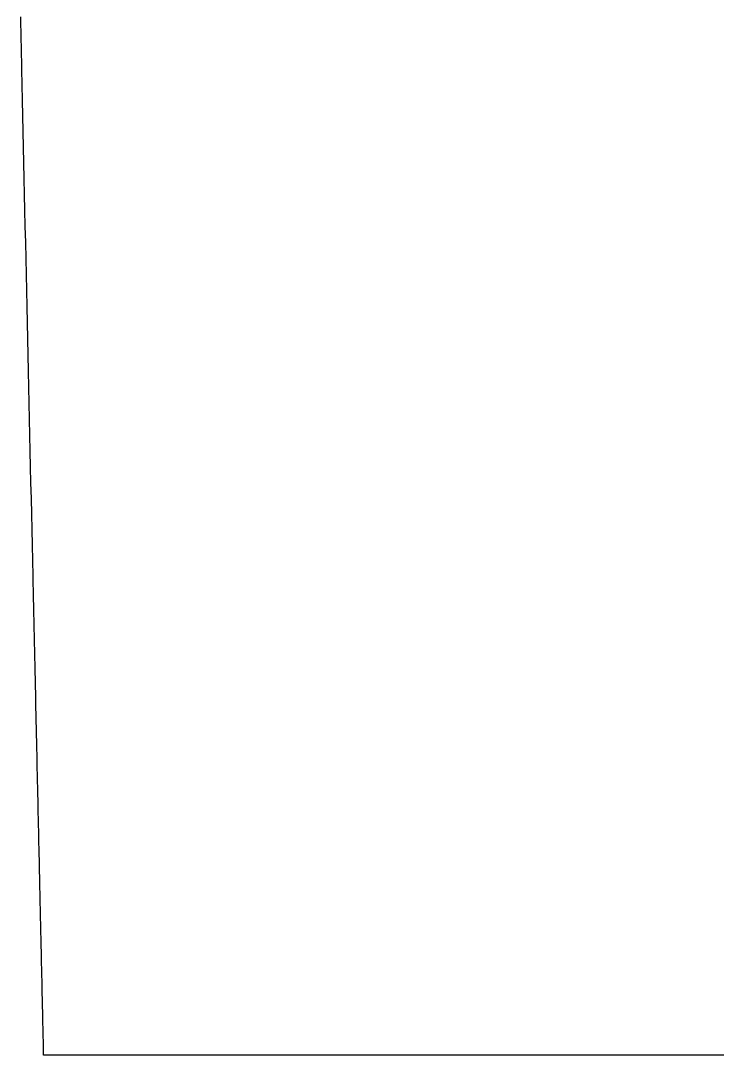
# Model space of a CAD drawing. Extents: x -7.3 to 34, y 0 to 22.
# Drawn here: x 32.84504 to 32.86438, y 3.66037 to 3.68911 of the extents above; entities that cross this region are included whole.
import ezdxf

# ---------------------------------------------------------------- set-up
doc = ezdxf.new("R2010")
doc.units = 0
doc.layers.add('SH_Data', color=7, linetype='Continuous')

msp = doc.modelspace()

# ---------------------------------------------------------------- linework, layer by layer
at = {"layer": 'SH_Data'}
for p, q in [((32.845049, 3.689004), (32.845044, 3.689211)), ((32.845054, 3.688797), (32.845049, 3.689004)), ((32.845058, 3.688589), (32.845054, 3.688797)), ((32.845063, 3.688381), (32.845058, 3.688589)), ((32.845067, 3.688171), (32.845063, 3.688381)), ((32.845072, 3.687961), (32.845067, 3.688171)), ((32.845077, 3.687749), (32.845072, 3.687961)), ((32.845086, 3.687325), (32.845077, 3.687749)), ((32.845096, 3.686897), (32.845086, 3.687325)), ((32.845105, 3.686467), (32.845096, 3.686897)), ((32.845115, 3.686034), (32.845105, 3.686467)), ((32.845124, 3.685599), (32.845115, 3.686034)), ((32.845134, 3.685162), (32.845124, 3.685599)), ((32.845144, 3.684723), (32.845134, 3.685162)), ((32.845154, 3.684282), (32.845144, 3.684723)), ((32.845163, 3.68384), (32.845154, 3.684282)), ((32.845173, 3.683396), (32.845163, 3.68384)), ((32.845183, 3.682951), (32.845173, 3.683396)), ((32.845203, 3.682059), (32.845183, 3.682951)), ((32.845223, 3.681165), (32.845203, 3.682059)), ((32.845242, 3.68027), (32.845223, 3.681165)), ((32.845262, 3.679375), (32.845242, 3.68027)), ((32.845272, 3.678929), (32.845262, 3.679375)), ((32.845282, 3.678484), (32.845272, 3.678929)), ((32.845292, 3.678039), (32.845282, 3.678484)), ((32.845302, 3.677595), (32.845292, 3.678039)), ((32.845311, 3.677153), (32.845302, 3.677595)), ((32.845321, 3.676713), (32.845311, 3.677153)), ((32.845331, 3.676274), (32.845321, 3.676713)), ((32.845341, 3.675837), (32.845331, 3.676274)), ((32.84535, 3.675402), (32.845341, 3.675837)), ((32.84536, 3.67497), (32.84535, 3.675402)), ((32.845369, 3.67454), (32.84536, 3.67497)), ((32.845379, 3.674113), (32.845369, 3.67454)), ((32.845388, 3.673689), (32.845379, 3.674113)), ((32.845393, 3.673478), (32.845388, 3.673689)), ((32.845397, 3.673267), (32.845393, 3.673478)), ((32.845402, 3.673058), (32.845397, 3.673267)), ((32.845407, 3.672849), (32.845402, 3.673058)), ((32.845411, 3.672642), (32.845407, 3.672849)), ((32.845416, 3.672435), (32.845411, 3.672642)), ((32.84542, 3.672229), (32.845416, 3.672435)), ((32.845425, 3.672024), (32.84542, 3.672229)), ((32.84543, 3.67182), (32.845425, 3.672024)), ((32.845434, 3.671617), (32.84543, 3.67182)), ((32.845438, 3.671415), (32.845434, 3.671617)), ((32.845443, 3.671214), (32.845438, 3.671415)), ((32.845447, 3.671014), (32.845443, 3.671214)), ((32.845452, 3.670816), (32.845447, 3.671014)), ((32.845456, 3.670618), (32.845452, 3.670816)), ((32.845461, 3.670421), (32.845456, 3.670618)), ((32.845465, 3.670226), (32.845461, 3.670421)), ((32.845469, 3.670032), (32.845465, 3.670226)), ((32.845473, 3.669839), (32.845469, 3.670032)), ((32.845478, 3.669647), (32.845473, 3.669839)), ((32.845482, 3.669456), (32.845478, 3.669647)), ((32.845486, 3.669267), (32.845482, 3.669456)), ((32.84549, 3.669079), (32.845486, 3.669267)), ((32.845494, 3.668892), (32.84549, 3.669079)), ((32.845498, 3.668707), (32.845494, 3.668892)), ((32.845503, 3.668523), (32.845498, 3.668707)), ((32.845507, 3.668341), (32.845503, 3.668523)), ((32.845511, 3.66816), (32.845507, 3.668341)), ((32.845515, 3.66798), (32.845511, 3.66816)), ((32.845519, 3.667802), (32.845515, 3.66798)), ((32.845522, 3.667625), (32.845519, 3.667802)), ((32.845526, 3.66745), (32.845522, 3.667625)), ((32.84553, 3.667276), (32.845526, 3.66745)), ((32.845534, 3.667104), (32.84553, 3.667276)), ((32.845538, 3.666934), (32.845534, 3.667104)), ((32.845541, 3.666765), (32.845538, 3.666934)), ((32.845545, 3.666598), (32.845541, 3.666765)), ((32.845549, 3.666432), (32.845545, 3.666598)), ((32.845552, 3.666268), (32.845549, 3.666432)), ((32.845556, 3.666106), (32.845552, 3.666268)), ((32.84556, 3.665945), (32.845556, 3.666106)), ((32.845563, 3.665787), (32.84556, 3.665945)), ((32.845567, 3.66563), (32.845563, 3.665787)), ((32.84557, 3.665475), (32.845567, 3.66563)), ((32.845573, 3.665321), (32.84557, 3.665475)), ((32.845577, 3.66517), (32.845573, 3.665321)), ((32.84558, 3.66502), (32.845577, 3.66517)), ((32.845583, 3.664873), (32.84558, 3.66502)), ((32.845587, 3.664727), (32.845583, 3.664873)), ((32.84559, 3.664583), (32.845587, 3.664727)), ((32.845593, 3.664441), (32.84559, 3.664583)), ((32.845596, 3.664301), (32.845593, 3.664441)), ((32.845599, 3.664164), (32.845596, 3.664301)), ((32.845602, 3.664028), (32.845599, 3.664164)), ((32.845605, 3.663894), (32.845602, 3.664028)), ((32.845608, 3.663763), (32.845605, 3.663894)), ((32.845611, 3.663633), (32.845608, 3.663763)), ((32.845614, 3.663506), (32.845611, 3.663633)), ((32.845616, 3.663381), (32.845614, 3.663506)), ((32.845619, 3.663258), (32.845616, 3.663381)), ((32.845622, 3.663137), (32.845619, 3.663258)), ((32.845624, 3.663018), (32.845622, 3.663137)), ((32.845627, 3.662902), (32.845624, 3.663018)), ((32.84563, 3.662788), (32.845627, 3.662902)), ((32.845632, 3.662676), (32.84563, 3.662788)), ((32.845634, 3.662567), (32.845632, 3.662676)), ((32.845637, 3.66246), (32.845634, 3.662567)), ((32.845639, 3.662355), (32.845637, 3.66246)), ((32.845641, 3.662253), (32.845639, 3.662355)), ((32.845644, 3.662153), (32.845641, 3.662253)), ((32.845646, 3.662056), (32.845644, 3.662153)), ((32.845648, 3.661961), (32.845646, 3.662056)), ((32.84565, 3.661869), (32.845648, 3.661961)), ((32.845652, 3.661779), (32.84565, 3.661869)), ((32.845654, 3.661692), (32.845652, 3.661779)), ((32.845656, 3.661607), (32.845654, 3.661692)), ((32.845658, 3.661525), (32.845656, 3.661607)), ((32.845659, 3.661445), (32.845658, 3.661525)), ((32.845661, 3.661368), (32.845659, 3.661445)), ((32.845663, 3.661294), (32.845661, 3.661368)), ((32.845664, 3.661223), (32.845663, 3.661294)), ((32.845666, 3.661154), (32.845664, 3.661223)), ((32.845667, 3.661088), (32.845666, 3.661154)), ((32.845669, 3.661025), (32.845667, 3.661088)), ((32.84567, 3.660964), (32.845669, 3.661025)), ((32.845671, 3.660907), (32.84567, 3.660964)), ((32.845672, 3.660852), (32.845671, 3.660907)), ((32.845674, 3.6608), (32.845672, 3.660852)), ((32.845675, 3.660751), (32.845674, 3.6608)), ((32.845676, 3.660704), (32.845675, 3.660751)), ((32.845677, 3.660661), (32.845676, 3.660704)), ((32.845678, 3.660621), (32.845677, 3.660661)), ((32.845678, 3.660584), (32.845678, 3.660621)), ((32.845679, 3.660549), (32.845678, 3.660584)), ((32.84568, 3.660518), (32.845679, 3.660549)), ((32.84568, 3.66049), (32.84568, 3.660518)), ((32.845681, 3.660465), (32.84568, 3.66049)), ((32.845681, 3.660453), (32.845681, 3.660465)), ((32.845681, 3.660443), (32.845681, 3.660453)), ((32.845682, 3.660433), (32.845681, 3.660443)), ((32.845682, 3.660424), (32.845682, 3.660433)), ((32.845682, 3.660415), (32.845682, 3.660424)), ((32.845682, 3.660408), (32.845682, 3.660415)), ((32.845682, 3.660401), (32.845682, 3.660408)), ((32.845683, 3.660395), (32.845682, 3.660401)), ((32.845683, 3.66039), (32.845683, 3.660395)), ((32.845683, 3.660386), (32.845683, 3.66039)), ((32.845683, 3.660382), (32.845683, 3.660386)), ((32.845683, 3.66038), (32.845683, 3.660382)), ((32.845683, 3.660378), (32.845683, 3.66038)), ((32.845683, 3.660377), (32.845683, 3.660378)), ((32.845684, 3.660377), (32.845683, 3.660377)), ((32.845687, 3.660376), (32.845684, 3.660377)), ((32.845693, 3.660376), (32.845687, 3.660376)), ((32.845703, 3.660376), (32.845693, 3.660376)), ((32.845715, 3.660376), (32.845703, 3.660376)), ((32.84573, 3.660376), (32.845715, 3.660376)), ((32.845748, 3.660376), (32.84573, 3.660376)), ((32.845769, 3.660376), (32.845748, 3.660376)), ((32.845793, 3.660376), (32.845769, 3.660376)), ((32.84582, 3.660376), (32.845793, 3.660376)), ((32.84585, 3.660376), (32.84582, 3.660376)), ((32.845882, 3.660376), (32.84585, 3.660376)), ((32.845917, 3.660376), (32.845882, 3.660376)), ((32.845955, 3.660376), (32.845917, 3.660376)), ((32.845996, 3.660376), (32.845955, 3.660376)), ((32.846039, 3.660376), (32.845996, 3.660376)), ((32.846085, 3.660376), (32.846039, 3.660376)), ((32.846134, 3.660376), (32.846085, 3.660376)), ((32.846186, 3.660376), (32.846134, 3.660376)), ((32.84624, 3.660376), (32.846186, 3.660376)), ((32.846296, 3.660376), (32.84624, 3.660376)), ((32.846356, 3.660376), (32.846296, 3.660376)), ((32.846418, 3.660376), (32.846356, 3.660376)), ((32.846482, 3.660376), (32.846418, 3.660376)), ((32.846549, 3.660376), (32.846482, 3.660376)), ((32.846618, 3.660376), (32.846549, 3.660376)), ((32.84669, 3.660376), (32.846618, 3.660376)), ((32.846764, 3.660376), (32.84669, 3.660376)), ((32.846841, 3.660376), (32.846764, 3.660376)), ((32.84692, 3.660376), (32.846841, 3.660376)), ((32.847002, 3.660376), (32.84692, 3.660376)), ((32.847086, 3.660376), (32.847002, 3.660376)), ((32.847172, 3.660376), (32.847086, 3.660376)), ((32.847261, 3.660376), (32.847172, 3.660376)), ((32.847351, 3.660376), (32.847261, 3.660376)), ((32.847445, 3.660376), (32.847351, 3.660376)), ((32.84754, 3.660376), (32.847445, 3.660376)), ((32.847638, 3.660376), (32.84754, 3.660376)), ((32.847737, 3.660376), (32.847638, 3.660376)), ((32.847839, 3.660376), (32.847737, 3.660376)), ((32.847944, 3.660376), (32.847839, 3.660376)), ((32.84805, 3.660376), (32.847944, 3.660376)), ((32.848158, 3.660376), (32.84805, 3.660376)), ((32.848269, 3.660376), (32.848158, 3.660376)), ((32.848381, 3.660376), (32.848269, 3.660376)), ((32.848496, 3.660375), (32.848381, 3.660376)), ((32.848613, 3.660375), (32.848496, 3.660375)), ((32.848731, 3.660375), (32.848613, 3.660375)), ((32.848852, 3.660375), (32.848731, 3.660375)), ((32.848975, 3.660375), (32.848852, 3.660375)), ((32.849099, 3.660375), (32.848975, 3.660375)), ((32.849226, 3.660375), (32.849099, 3.660375)), ((32.849354, 3.660375), (32.849226, 3.660375)), ((32.849484, 3.660375), (32.849354, 3.660375)), ((32.849616, 3.660375), (32.849484, 3.660375)), ((32.84975, 3.660375), (32.849616, 3.660375)), ((32.849886, 3.660375), (32.84975, 3.660375)), ((32.850023, 3.660375), (32.849886, 3.660375)), ((32.850163, 3.660375), (32.850023, 3.660375)), ((32.850304, 3.660375), (32.850163, 3.660375)), ((32.850446, 3.660375), (32.850304, 3.660375)), ((32.850591, 3.660375), (32.850446, 3.660375)), ((32.850737, 3.660375), (32.850591, 3.660375)), ((32.850885, 3.660375), (32.850737, 3.660375)), ((32.851034, 3.660375), (32.850885, 3.660375)), ((32.851185, 3.660374), (32.851034, 3.660375)), ((32.851337, 3.660374), (32.851185, 3.660374)), ((32.851491, 3.660374), (32.851337, 3.660374)), ((32.851647, 3.660374), (32.851491, 3.660374)), ((32.851804, 3.660374), (32.851647, 3.660374)), ((32.851963, 3.660374), (32.851804, 3.660374)), ((32.852123, 3.660374), (32.851963, 3.660374)), ((32.852285, 3.660374), (32.852123, 3.660374)), ((32.852448, 3.660374), (32.852285, 3.660374)), ((32.852612, 3.660374), (32.852448, 3.660374)), ((32.852778, 3.660374), (32.852612, 3.660374)), ((32.852945, 3.660374), (32.852778, 3.660374)), ((32.853113, 3.660374), (32.852945, 3.660374)), ((32.853283, 3.660374), (32.853113, 3.660374)), ((32.853454, 3.660374), (32.853283, 3.660374)), ((32.853626, 3.660374), (32.853454, 3.660374)), ((32.8538, 3.660374), (32.853626, 3.660374)), ((32.853975, 3.660373), (32.8538, 3.660374)), ((32.854151, 3.660373), (32.853975, 3.660373)), ((32.854328, 3.660373), (32.854151, 3.660373)), ((32.854506, 3.660373), (32.854328, 3.660373)), ((32.854686, 3.660373), (32.854506, 3.660373)), ((32.854866, 3.660373), (32.854686, 3.660373)), ((32.855048, 3.660373), (32.854866, 3.660373)), ((32.855231, 3.660373), (32.855048, 3.660373)), ((32.855415, 3.660373), (32.855231, 3.660373)), ((32.8556, 3.660373), (32.855415, 3.660373)), ((32.855785, 3.660373), (32.8556, 3.660373)), ((32.855972, 3.660373), (32.855785, 3.660373)), ((32.85616, 3.660373), (32.855972, 3.660373)), ((32.856349, 3.660373), (32.85616, 3.660373)), ((32.856538, 3.660373), (32.856349, 3.660373)), ((32.856729, 3.660372), (32.856538, 3.660373)), ((32.85692, 3.660372), (32.856729, 3.660372)), ((32.857112, 3.660372), (32.85692, 3.660372)), ((32.857305, 3.660372), (32.857112, 3.660372)), ((32.857499, 3.660372), (32.857305, 3.660372)), ((32.857889, 3.660372), (32.857499, 3.660372)), ((32.858282, 3.660372), (32.857889, 3.660372)), ((32.858678, 3.660372), (32.858282, 3.660372)), ((32.859076, 3.660372), (32.858678, 3.660372)), ((32.859477, 3.660371), (32.859076, 3.660372)), ((32.85988, 3.660371), (32.859477, 3.660371)), ((32.860285, 3.660371), (32.85988, 3.660371)), ((32.860692, 3.660371), (32.860285, 3.660371)), ((32.8611, 3.660371), (32.860692, 3.660371)), ((32.86151, 3.660371), (32.8611, 3.660371)), ((32.861922, 3.660371), (32.86151, 3.660371)), ((32.862334, 3.66037), (32.861922, 3.660371)), ((32.862748, 3.66037), (32.862334, 3.66037)), ((32.863162, 3.66037), (32.862748, 3.66037)), ((32.863992, 3.66037), (32.863162, 3.66037)), ((32.864823, 3.660369), (32.863992, 3.66037))]:
    msp.add_line(p, q, dxfattribs=at)
msp.add_lwpolyline([(32.864823, 3.660369), (32.863992, 3.66037), (32.863162, 3.66037), (32.862748, 3.66037), (32.862334, 3.66037), (32.861922, 3.660371), (32.86151, 3.660371), (32.8611, 3.660371), (32.860692, 3.660371), (32.860285, 3.660371), (32.85988, 3.660371), (32.859477, 3.660371), (32.859076, 3.660372), (32.858678, 3.660372), (32.858282, 3.660372), (32.857889, 3.660372), (32.857499, 3.660372), (32.857305, 3.660372), (32.857112, 3.660372), (32.85692, 3.660372), (32.856729, 3.660372), (32.856538, 3.660373), (32.856349, 3.660373), (32.85616, 3.660373), (32.855972, 3.660373), (32.855785, 3.660373), (32.8556, 3.660373), (32.855415, 3.660373), (32.855231, 3.660373), (32.855048, 3.660373), (32.854866, 3.660373), (32.854686, 3.660373), (32.854506, 3.660373), (32.854328, 3.660373), (32.854151, 3.660373), (32.853975, 3.660373), (32.8538, 3.660374), (32.853626, 3.660374), (32.853454, 3.660374), (32.853283, 3.660374), (32.853113, 3.660374), (32.852945, 3.660374), (32.852778, 3.660374), (32.852612, 3.660374), (32.852448, 3.660374), (32.852285, 3.660374), (32.852123, 3.660374), (32.851963, 3.660374), (32.851804, 3.660374), (32.851647, 3.660374), (32.851491, 3.660374), (32.851337, 3.660374), (32.851185, 3.660374), (32.851034, 3.660375), (32.850885, 3.660375), (32.850737, 3.660375), (32.850591, 3.660375), (32.850446, 3.660375), (32.850304, 3.660375), (32.850163, 3.660375), (32.850023, 3.660375), (32.849886, 3.660375), (32.84975, 3.660375), (32.849616, 3.660375), (32.849484, 3.660375), (32.849354, 3.660375), (32.849226, 3.660375), (32.849099, 3.660375), (32.848975, 3.660375), (32.848852, 3.660375), (32.848731, 3.660375), (32.848613, 3.660375), (32.848496, 3.660375), (32.848381, 3.660376), (32.848269, 3.660376), (32.848158, 3.660376), (32.84805, 3.660376), (32.847944, 3.660376), (32.847839, 3.660376), (32.847737, 3.660376), (32.847638, 3.660376), (32.84754, 3.660376), (32.847445, 3.660376), (32.847351, 3.660376), (32.847261, 3.660376), (32.847172, 3.660376), (32.847086, 3.660376), (32.847002, 3.660376), (32.84692, 3.660376), (32.846841, 3.660376), (32.846764, 3.660376), (32.84669, 3.660376), (32.846618, 3.660376), (32.846549, 3.660376), (32.846482, 3.660376), (32.846418, 3.660376), (32.846356, 3.660376), (32.846296, 3.660376), (32.84624, 3.660376), (32.846186, 3.660376), (32.846134, 3.660376), (32.846085, 3.660376), (32.846039, 3.660376), (32.845996, 3.660376), (32.845955, 3.660376), (32.845917, 3.660376), (32.845882, 3.660376), (32.84585, 3.660376), (32.84582, 3.660376), (32.845793, 3.660376), (32.845769, 3.660376), (32.845748, 3.660376), (32.84573, 3.660376), (32.845715, 3.660376), (32.845703, 3.660376), (32.845693, 3.660376), (32.845687, 3.660376), (32.845684, 3.660377), (32.845683, 3.660377), (32.845683, 3.660378), (32.845683, 3.66038), (32.845683, 3.660382), (32.845683, 3.660386), (32.845683, 3.66039), (32.845683, 3.660395), (32.845682, 3.660401), (32.845682, 3.660408), (32.845682, 3.660415), (32.845682, 3.660424), (32.845682, 3.660433), (32.845681, 3.660443), (32.845681, 3.660453), (32.845681, 3.660465), (32.84568, 3.66049), (32.84568, 3.660518), (32.845679, 3.660549), (32.845678, 3.660584), (32.845678, 3.660621), (32.845677, 3.660661), (32.845676, 3.660704), (32.845675, 3.660751), (32.845674, 3.6608), (32.845672, 3.660852), (32.845671, 3.660907), (32.84567, 3.660964), (32.845669, 3.661025), (32.845667, 3.661088), (32.845666, 3.661154), (32.845664, 3.661223), (32.845663, 3.661294), (32.845661, 3.661368), (32.845659, 3.661445), (32.845658, 3.661525), (32.845656, 3.661607), (32.845654, 3.661692), (32.845652, 3.661779), (32.84565, 3.661869), (32.845648, 3.661961), (32.845646, 3.662056), (32.845644, 3.662153), (32.845641, 3.662253), (32.845639, 3.662355), (32.845637, 3.66246), (32.845634, 3.662567), (32.845632, 3.662676), (32.84563, 3.662788), (32.845627, 3.662902), (32.845624, 3.663018), (32.845622, 3.663137), (32.845619, 3.663258), (32.845616, 3.663381), (32.845614, 3.663506), (32.845611, 3.663633), (32.845608, 3.663763), (32.845605, 3.663894), (32.845602, 3.664028), (32.845599, 3.664164), (32.845596, 3.664301), (32.845593, 3.664441), (32.84559, 3.664583), (32.845587, 3.664727), (32.845583, 3.664873), (32.84558, 3.66502), (32.845577, 3.66517), (32.845573, 3.665321), (32.84557, 3.665475), (32.845567, 3.66563), (32.845563, 3.665787), (32.84556, 3.665945), (32.845556, 3.666106), (32.845552, 3.666268), (32.845549, 3.666432), (32.845545, 3.666598), (32.845541, 3.666765), (32.845538, 3.666934), (32.845534, 3.667104), (32.84553, 3.667276), (32.845526, 3.66745), (32.845522, 3.667625), (32.845519, 3.667802), (32.845515, 3.66798), (32.845511, 3.66816), (32.845507, 3.668341), (32.845503, 3.668523), (32.845498, 3.668707), (32.845494, 3.668892), (32.84549, 3.669079), (32.845486, 3.669267), (32.845482, 3.669456), (32.845478, 3.669647), (32.845473, 3.669839), (32.845469, 3.670032), (32.845465, 3.670226), (32.845461, 3.670421), (32.845456, 3.670618), (32.845452, 3.670816), (32.845447, 3.671014), (32.845443, 3.671214), (32.845438, 3.671415), (32.845434, 3.671617), (32.84543, 3.67182), (32.845425, 3.672024), (32.84542, 3.672229), (32.845416, 3.672435), (32.845411, 3.672642), (32.845407, 3.672849), (32.845402, 3.673058), (32.845397, 3.673267), (32.845393, 3.673478), (32.845388, 3.673689), (32.845379, 3.674113), (32.845369, 3.67454), (32.84536, 3.67497), (32.84535, 3.675402), (32.845341, 3.675837), (32.845331, 3.676274), (32.845321, 3.676713), (32.845311, 3.677153), (32.845302, 3.677595), (32.845292, 3.678039), (32.845282, 3.678484), (32.845272, 3.678929), (32.845262, 3.679375), (32.845242, 3.68027), (32.845223, 3.681165), (32.845203, 3.682059), (32.845183, 3.682951), (32.845173, 3.683396), (32.845163, 3.68384), (32.845154, 3.684282), (32.845144, 3.684723), (32.845134, 3.685162), (32.845124, 3.685599), (32.845115, 3.686034), (32.845105, 3.686467), (32.845096, 3.686897), (32.845086, 3.687325), (32.845077, 3.687749), (32.845072, 3.687961), (32.845067, 3.688171), (32.845063, 3.688381), (32.845058, 3.688589), (32.845054, 3.688797), (32.845049, 3.689004), (32.845044, 3.689211)], dxfattribs=at)

doc.saveas('drawing.dxf')
